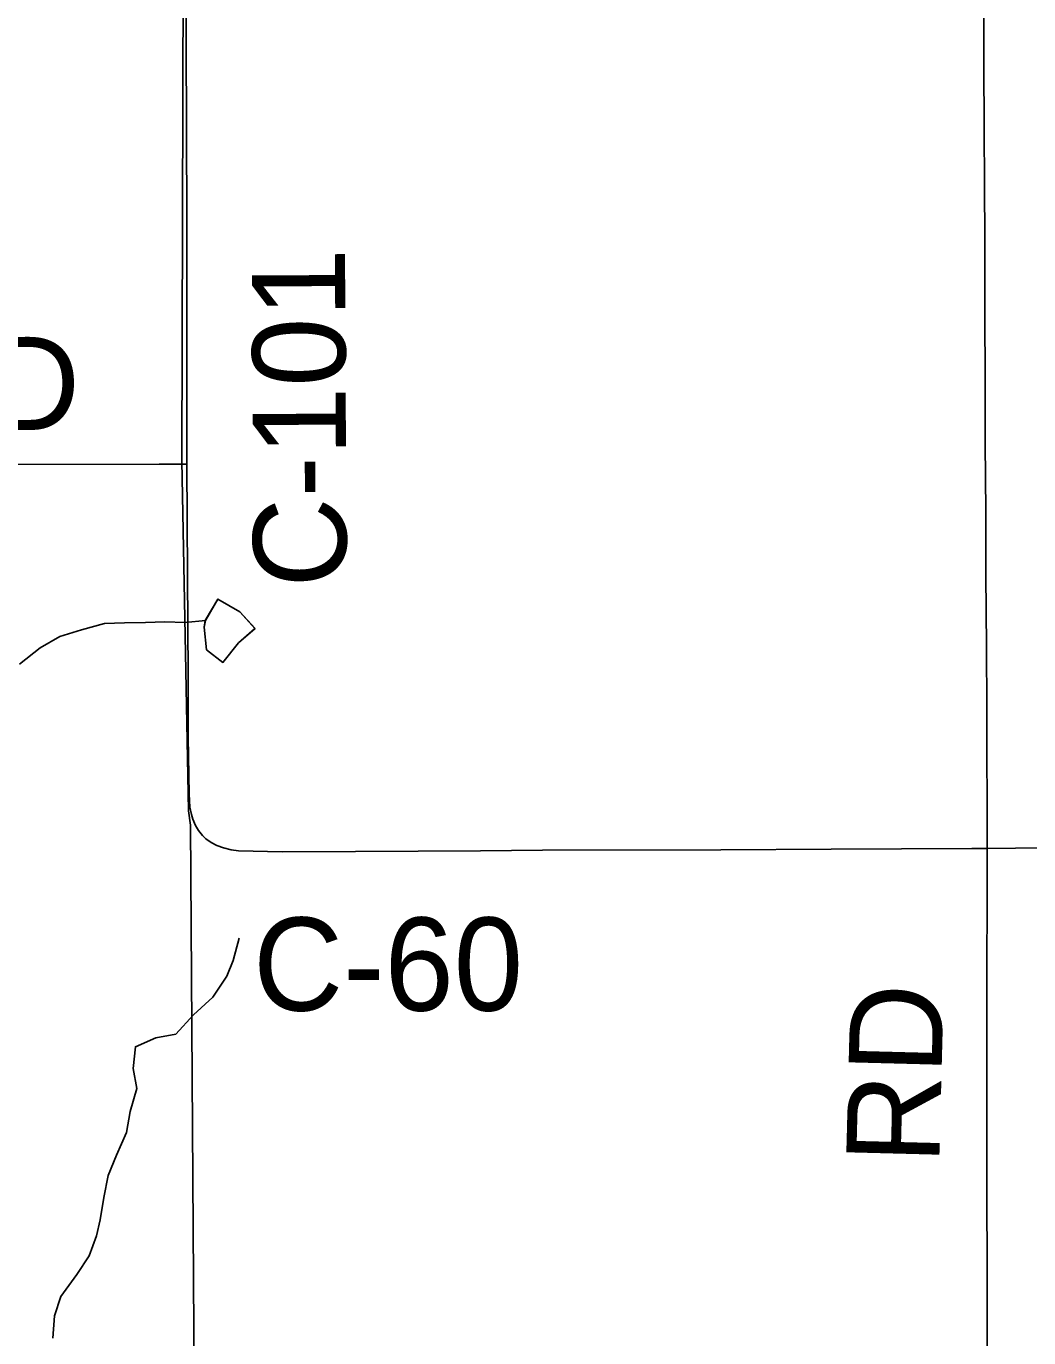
# Model space of a CAD drawing. Extents: x 0 to 34, y 0 to 22.
# Drawn here: x 6.6919 to 6.9977, y 14.8603 to 15.2602 of the extents above; entities that cross this region are included whole.
import ezdxf

# ---------------------------------------------------------------- set-up
doc = ezdxf.new("R2010")
doc.units = 0
for name, color, linetype in [('GM_X_County_Road', 7, 'Continuous'), ('GM_X_County_Road_Text', 7, 'Continuous'), ('GM_X_Minor_Lake', 7, 'Continuous'), ('GM_X_Minor_River', 7, 'Continuous'), ('GM_X_Rail_Line_Text', 7, 'Continuous'), ('GM_X_Township_Road', 7, 'Continuous'), ('GM_X_Township_Road_Text', 7, 'Continuous')]:
    doc.layers.add(name, color=color, linetype=linetype)

msp = doc.modelspace()

# ---------------------------------------------------------------- linework, layer by layer
at = {"layer": 'GM_X_County_Road'}
for points in [[(6.74086, 15.12664), (6.7409, 15.14919), (6.74086, 15.20128), (6.74073, 15.25553), (6.74077, 15.33951), (6.74098, 15.38369), (6.74104, 15.47237), (6.74087, 15.50739), (6.74098, 15.59158), (6.7409, 15.60127), (6.7405, 15.60514), (6.74, 15.60791), (6.7389, 15.61142), (6.73708, 15.61604), (6.73407, 15.62478), (6.73268, 15.62838), (6.7318, 15.6339), (6.7315, 15.64118)], [(6.7457, 15.01341), (6.74447, 15.01499), (6.7435, 15.01649), (6.74275, 15.01842), (6.74231, 15.01979), (6.74183, 15.02207), (6.74165, 15.02598), (6.74135, 15.04339), (6.74126, 15.06216), (6.74113, 15.0928), (6.74086, 15.12664)], [(6.7457, 15.01341), (6.74671, 15.0124), (6.74829, 15.0113), (6.75, 15.01038), (6.75203, 15.00963), (6.75444, 15.00906), (6.75664, 15.00871), (6.76992, 15.00841), (6.79231, 15.00855), (6.81141, 15.00868), (6.83046, 15.0088), (6.8494, 15.00893), (6.90379, 15.00907), (6.93739, 15.00924), (6.98028, 15.00944), (6.98496, 15.00949), (7.00223, 15.00972)]]:
    msp.add_lwpolyline(points, dxfattribs=at)
at = {"layer": 'GM_X_Minor_Lake'}
for points in [[(6.76174, 15.07648), (6.75709, 15.08165), (6.75038, 15.08551), (6.74652, 15.07895)], [(6.76169, 15.07654), (6.75709, 15.08165), (6.75038, 15.08551), (6.74654, 15.07899)], [(6.74654, 15.07899), (6.74618, 15.0769), (6.74687, 15.07008), (6.75188, 15.06619), (6.7567, 15.07216), (6.76169, 15.07654)], [(6.74653, 15.07895), (6.74618, 15.0769), (6.74687, 15.07008), (6.75188, 15.06619), (6.7567, 15.07216), (6.76158, 15.07644)]]:
    msp.add_lwpolyline(points, dxfattribs=at)
at = {"layer": 'GM_X_Minor_River'}
for points in [[(6.68989, 15.06566), (6.69612, 15.07061), (6.70217, 15.07405), (6.70878, 15.07617), (6.71578, 15.07809), (6.72184, 15.07831), (6.72828, 15.07834), (6.73414, 15.07855), (6.74039, 15.07839), (6.74655, 15.07897)], [(6.70001, 14.86019), (6.70055, 14.86701), (6.70242, 14.8729), (6.70732, 14.87956), (6.71108, 14.88526), (6.71333, 14.89134), (6.71444, 14.89627), (6.71555, 14.9031), (6.71685, 14.90974), (6.71947, 14.91601), (6.72247, 14.92285), (6.72358, 14.9293), (6.72564, 14.93632), (6.72448, 14.94238), (6.72521, 14.94902), (6.73144, 14.9517), (6.7375, 14.95287), (6.74296, 14.95877), (6.74881, 14.9641), (6.75314, 14.97057), (6.75501, 14.97532), (6.75688, 14.98215)]]:
    msp.add_lwpolyline(points, dxfattribs=at)
at = {"layer": 'GM_X_Rail_Line_Text'}
msp.add_lwpolyline([(6.7466, 14.1), (8.9, 14.1), (8.9, 15.65232), (8.85084, 15.65219), (8.81714, 15.6521), (8.55432, 15.65138), (8.38107, 15.65063), (8.0395, 15.64944), (7.56787, 15.64626), (7.49589, 15.64556), (7.47838, 15.64609), (7.17478, 15.64453), (6.99923, 15.64397), (6.98283, 15.64326), (6.74001, 15.64147), (6.73918, 15.60382), (6.74001, 15.34907), (6.73934, 15.12764), (6.74144, 15.02092), (6.74201, 15.01654), (6.74627, 14.37116), (6.74627, 14.36613)], close=True, dxfattribs=at)
msp.add_lwpolyline([(6.74627, 14.37116), (6.74201, 15.01654), (6.74144, 15.02092), (6.73934, 15.12764), (6.74001, 15.34907), (6.73918, 15.60382), (6.74001, 15.64147), (6.73142, 15.64139), (6.61338, 15.64137), (6.52036, 15.64103), (6.49563, 15.64107), (6.48595, 15.64093), (6.45516, 15.64069), (6.41795, 15.64046), (6.33251, 15.63938), (6.29968, 15.63934), (6.24955, 15.63838), (6.24231, 15.63821), (6.14973, 15.63585), (6.04406, 15.63962), (6.04095, 15.63985), (5.15815, 15.63216)], dxfattribs=at)
at = {"layer": 'GM_X_Township_Road'}
for points in [[(6.98496, 15.00949), (6.98491, 15.05219), (6.98479, 15.07108), (6.98462, 15.09277), (6.98457, 15.1123), (6.98439, 15.13281), (6.98424, 15.19207), (6.98416, 15.21475), (6.98406, 15.2257), (6.98395, 15.25188), (6.98398, 15.27606)], [(6.01571, 15.1237), (6.17655, 15.12389), (6.22109, 15.12395), (6.23148, 15.12396), (6.23336, 15.12396), (6.3484, 15.12434), (6.3666, 15.12441), (6.37405, 15.1245), (6.37758, 15.12455), (6.38508, 15.12448), (6.39223, 15.12452), (6.39592, 15.12454), (6.42166, 15.12459), (6.4401, 15.12482), (6.45651, 15.12499), (6.50082, 15.1255), (6.51898, 15.12574), (6.53451, 15.12587), (6.56367, 15.12613), (6.6058, 15.1265), (6.73242, 15.12662), (6.74086, 15.12664)], [(6.985, 14.82831), (6.98492, 14.9572), (6.98496, 15.00949)]]:
    msp.add_lwpolyline(points, dxfattribs=at)

# ---------------------------------------------------------------- texts
at = {"layer": 'GM_X_County_Road_Text'}
for s, rotation, p in [('C-101', 90.2714, (6.78963, 15.08906)), ('C-60', 0, (6.76111, 14.96002))]:
    msp.add_text(s, height=0.028409, rotation=rotation, dxfattribs=at).set_placement(p)
at = {"layer": 'GM_X_Township_Road_Text'}
for s, height, rotation, p in [('RIDGEWOOD RD', 0.0284091, 0.7019, (6.40037, 15.13348)), ('RD', 0.028409, 88.5175, (6.97036, 14.913))]:
    msp.add_text(s, height=height, rotation=rotation, dxfattribs=at).set_placement(p)

doc.saveas('drawing.dxf')
